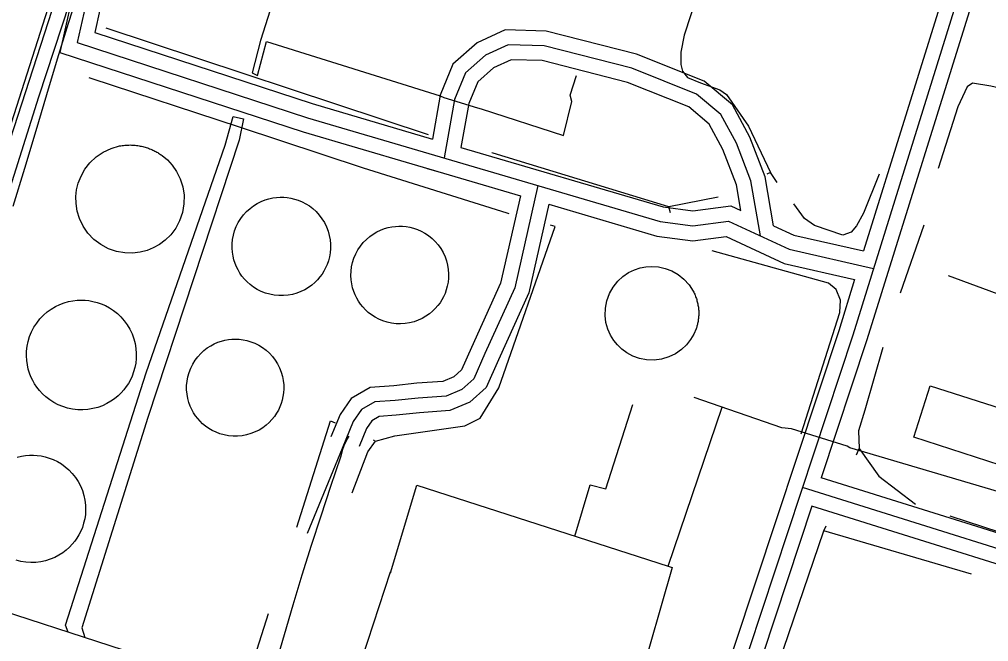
# Model space of a CAD drawing. Extents: x 3297772 to 3335630, y 634068 to 659439.
# Drawn here: x 3326948 to 3327928, y 641815 to 642444 of the extents above; entities that cross this region are included whole.
import ezdxf

# ---------------------------------------------------------------- set-up
doc = ezdxf.new("R2010")
doc.units = 0
for name, color, linetype in [('V-BLDG-OTLN', 7, 'Continuous'), ('V-DOMW-TANK', 7, 'Continuous'), ('V-RAIL-TRAK', 7, 'Continuous'), ('V-ROAD-CNTR', 7, 'Continuous'), ('V-TOPO-SHOR', 7, 'Continuous'), ('V-UTIL-LINE', 7, 'Continuous')]:
    doc.layers.add(name, color=color, linetype=linetype)

msp = doc.modelspace()

# ---------------------------------------------------------------- linework, layer by layer
at = {"layer": 'V-BLDG-OTLN'}
msp.add_lwpolyline([(3327940.13, 641993.12), (3327852.58, 642021.34), (3327869.4, 642073.52), (3327956.95, 642045.3)], close=True, dxfattribs=at)
at = {"layer": 'V-DOMW-TANK'}
for points in [[(3327083.11, 642311.95), (3327084.14, 642311.45), (3327085.17, 642310.95), (3327086.18, 642310.44), (3327087.13, 642309.88), (3327088.08, 642309.33), (3327089.03, 642308.78), (3327089.93, 642308.19), (3327090.81, 642307.59), (3327091.69, 642306.99), (3327092.56, 642306.4), (3327097.83, 642301.95), (3327102.78, 642296.53), (3327107.21, 642290.16), (3327110.84, 642282.86), (3327113.38, 642274.78), (3327114.68, 642266.18), (3327114.63, 642257.35), (3327113.12, 642248.64), (3327110.25, 642240.38), (3327106.25, 642232.84), (3327101.33, 642226.22), (3327095.73, 642220.7), (3327089.75, 642216.26), (3327083.64, 642212.83), (3327077.33, 642210.27), (3327070.33, 642208.48), (3327062.72, 642207.58), (3327054.68, 642207.77), (3327046.41, 642209.23), (3327038.24, 642212.08), (3327030.48, 642216.22), (3327023.42, 642221.56), (3327017.41, 642227.96), (3327012.57, 642235.07), (3327008.98, 642242.58), (3327006.63, 642250.21), (3327005.51, 642257.68), (3327005.38, 642264.8), (3327006.1, 642271.56), (3327007.75, 642278.46), (3327010.5, 642285.49), (3327014.39, 642292.43), (3327019.45, 642299.01), (3327025.72, 642304.91), (3327032.98, 642309.83), (3327040.99, 642313.58), (3327049.46, 642316.03), (3327050.81, 642316.23), (3327052.15, 642316.43), (3327053.5, 642316.63), (3327054.85, 642316.8), (3327056.18, 642316.88), (3327057.53, 642316.95), (3327058.87, 642317.03), (3327060.19, 642317.04), (3327061.51, 642316.99), (3327062.83, 642316.95), (3327064.15, 642316.91), (3327065.43, 642316.76), (3327066.71, 642316.61), (3327067.99, 642316.45), (3327069.26, 642316.28), (3327070.49, 642316.02), (3327071.72, 642315.77), (3327072.95, 642315.51), (3327074.15, 642315.2), (3327075.33, 642314.85), (3327076.49, 642314.51), (3327077.67, 642314.16), (3327078.78, 642313.74), (3327079.89, 642313.31), (3327080.99, 642312.88), (3327082.08, 642312.45)], [(3327215.51, 642264.16), (3327219.07, 642263.86), (3327222.73, 642263.28), (3327226.47, 642262.39), (3327230.26, 642261.16), (3327234.06, 642259.59), (3327237.81, 642257.64), (3327241.48, 642255.33), (3327245.01, 642252.64), (3327248.34, 642249.59), (3327251.42, 642246.2), (3327254.21, 642242.5), (3327256.65, 642238.54), (3327258.71, 642234.36), (3327260.37, 642230.02), (3327261.62, 642225.58), (3327262.43, 642221.09), (3327262.84, 642216.62), (3327262.84, 642212.22), (3327262.46, 642207.93), (3327261.74, 642203.8), (3327260.71, 642199.86), (3327259.42, 642196.15), (3327257.89, 642192.67), (3327256.17, 642189.43), (3327254.29, 642186.44), (3327252.15, 642183.52), (3327249.72, 642180.66), (3327246.97, 642177.91), (3327243.91, 642175.29), (3327240.55, 642172.86), (3327236.89, 642170.66), (3327232.96, 642168.74), (3327228.8, 642167.14), (3327224.43, 642165.91), (3327219.91, 642165.07), (3327215.29, 642164.64), (3327210.63, 642164.65), (3327205.99, 642165.1), (3327201.44, 642165.97), (3327197.02, 642167.25), (3327192.79, 642168.91), (3327188.8, 642170.91), (3327185.08, 642173.2), (3327181.66, 642175.75), (3327178.55, 642178.5), (3327175.76, 642181.4), (3327173.3, 642184.42), (3327171.15, 642187.5), (3327169.31, 642190.61), (3327167.73, 642193.77), (3327166.34, 642197.16), (3327165.16, 642200.77), (3327164.23, 642204.6), (3327163.59, 642208.62), (3327163.28, 642212.8), (3327163.33, 642217.1), (3327163.76, 642221.48), (3327164.6, 642225.89), (3327165.85, 642230.28), (3327167.53, 642234.58), (3327169.6, 642238.74), (3327172.07, 642242.69), (3327174.88, 642246.4), (3327178.02, 642249.8), (3327181.42, 642252.87), (3327185.03, 642255.58), (3327188.81, 642257.91), (3327192.68, 642259.86), (3327196.61, 642261.42), (3327200.54, 642262.62), (3327204.43, 642263.47), (3327208.24, 642263.99), (3327211.95, 642264.21)], [(3327295.9, 642218.25), (3327299.06, 642221.51), (3327302.46, 642224.43), (3327306.04, 642226.98), (3327309.75, 642229.16), (3327313.54, 642230.96), (3327317.35, 642232.4), (3327321.15, 642233.49), (3327324.89, 642234.25), (3327328.54, 642234.71), (3327332.07, 642234.89), (3327335.61, 642234.83), (3327339.27, 642234.49), (3327343.03, 642233.85), (3327346.86, 642232.88), (3327350.72, 642231.57), (3327354.56, 642229.89), (3327358.34, 642227.83), (3327362.01, 642225.4), (3327365.5, 642222.6), (3327368.77, 642219.45), (3327371.77, 642215.97), (3327374.44, 642212.21), (3327376.76, 642208.2), (3327378.68, 642204.02), (3327380.2, 642199.7), (3327381.3, 642195.31), (3327381.98, 642190.91), (3327382.27, 642186.55), (3327382.18, 642182.29), (3327381.73, 642178.16), (3327380.97, 642174.2), (3327379.93, 642170.43), (3327378.64, 642166.89), (3327377.15, 642163.58), (3327375.49, 642160.49), (3327373.56, 642157.47), (3327371.33, 642154.48), (3327368.79, 642151.57), (3327365.94, 642148.79), (3327362.77, 642146.16), (3327359.29, 642143.75), (3327355.53, 642141.59), (3327351.51, 642139.74), (3327347.27, 642138.24), (3327342.85, 642137.11), (3327338.3, 642136.4), (3327333.69, 642136.1), (3327329.07, 642136.24), (3327324.5, 642136.81), (3327320.05, 642137.79), (3327315.76, 642139.16), (3327311.68, 642140.87), (3327307.85, 642142.91), (3327304.3, 642145.2), (3327301.04, 642147.72), (3327298.1, 642150.42), (3327295.46, 642153.24), (3327293.14, 642156.15), (3327291.12, 642159.11), (3327289.35, 642162.14), (3327287.75, 642165.4), (3327286.35, 642168.9), (3327285.18, 642172.63), (3327284.29, 642176.56), (3327283.71, 642180.68), (3327283.48, 642184.94), (3327283.62, 642189.3), (3327284.17, 642193.72), (3327285.12, 642198.14), (3327286.5, 642202.51), (3327288.28, 642206.76), (3327290.47, 642210.83), (3327293.02, 642214.68)], [(3327634.79, 642140.35), (3327634.64, 642139.38), (3327634.5, 642138.39), (3327634.32, 642137.44), (3327634.1, 642136.51), (3327633.89, 642135.58), (3327633.67, 642134.65), (3327633.42, 642133.76), (3327633.15, 642132.88), (3327632.88, 642132), (3327632.6, 642131.13), (3327630.26, 642125.64), (3327627.05, 642120.16), (3327622.91, 642114.89), (3327617.8, 642110.03), (3327611.76, 642105.87), (3327604.98, 642102.6), (3327597.67, 642100.4), (3327590.08, 642099.43), (3327582.52, 642099.7), (3327575.27, 642101.09), (3327568.54, 642103.47), (3327562.55, 642106.7), (3327557.36, 642110.51), (3327552.97, 642114.69), (3327549.25, 642119.26), (3327545.98, 642124.59), (3327543.31, 642130.65), (3327541.41, 642137.35), (3327540.52, 642144.56), (3327540.79, 642152.04), (3327542.24, 642159.52), (3327544.86, 642166.71), (3327548.62, 642173.31), (3327553.27, 642179.11), (3327558.57, 642183.99), (3327564.28, 642187.88), (3327570.17, 642190.71), (3327576.02, 642192.63), (3327581.79, 642193.75), (3327587.92, 642194.15), (3327594.44, 642193.66), (3327601.17, 642192.21), (3327607.9, 642189.7), (3327614.36, 642186.02), (3327620.28, 642181.26), (3327625.42, 642175.6), (3327629.6, 642169.22), (3327630.11, 642168.16), (3327630.62, 642167.09), (3327631.13, 642166.03), (3327631.6, 642164.96), (3327632.01, 642163.87), (3327632.42, 642162.78), (3327632.82, 642161.7), (3327633.16, 642160.6), (3327633.46, 642159.5), (3327633.76, 642158.4), (3327634.06, 642157.3), (3327634.27, 642156.2), (3327634.47, 642155.1), (3327634.67, 642154), (3327634.85, 642152.91), (3327634.95, 642151.83), (3327635.05, 642150.74), (3327635.15, 642149.66), (3327635.2, 642148.59), (3327635.21, 642147.53), (3327635.22, 642146.47), (3327635.23, 642145.42), (3327635.17, 642144.39), (3327635.1, 642143.37), (3327635.02, 642142.35), (3327634.94, 642141.33)], [(3327014.6, 642159.97), (3327018.56, 642159.56), (3327022.63, 642158.84), (3327026.78, 642157.77), (3327030.98, 642156.33), (3327035.18, 642154.5), (3327039.33, 642152.26), (3327043.37, 642149.6), (3327047.25, 642146.53), (3327050.89, 642143.06), (3327054.26, 642139.22), (3327057.29, 642135.05), (3327059.93, 642130.58), (3327062.15, 642125.88), (3327063.92, 642121.01), (3327065.21, 642116.04), (3327066.03, 642111.02), (3327066.39, 642106.02), (3327066.3, 642101.12), (3327065.8, 642096.34), (3327064.91, 642091.76), (3327063.68, 642087.39), (3327062.16, 642083.27), (3327060.39, 642079.43), (3327058.41, 642075.86), (3327056.25, 642072.56), (3327053.81, 642069.35), (3327051.04, 642066.21), (3327047.92, 642063.19), (3327044.46, 642060.34), (3327040.66, 642057.7), (3327036.54, 642055.32), (3327032.12, 642053.26), (3327027.45, 642051.56), (3327022.55, 642050.27), (3327017.5, 642049.43), (3327012.34, 642049.05), (3327007.15, 642049.16), (3327001.99, 642049.75), (3326996.93, 642050.81), (3326992.03, 642052.33), (3326987.35, 642054.26), (3326982.94, 642056.57), (3326978.84, 642059.2), (3326975.08, 642062.11), (3326971.67, 642065.23), (3326968.62, 642068.53), (3326965.94, 642071.94), (3326963.6, 642075.42), (3326961.62, 642078.92), (3326959.92, 642082.48), (3326958.44, 642086.28), (3326957.19, 642090.33), (3326956.24, 642094.62), (3326955.61, 642099.11), (3326955.35, 642103.77), (3326955.48, 642108.57), (3326956.05, 642113.45), (3326957.08, 642118.35), (3326958.56, 642123.21), (3326960.51, 642127.97), (3326962.91, 642132.56), (3326965.74, 642136.92), (3326968.96, 642140.99), (3326972.52, 642144.72), (3326976.37, 642148.08), (3326980.45, 642151.02), (3326984.7, 642153.55), (3326989.06, 642155.64), (3326993.48, 642157.3), (3326997.88, 642158.56), (3327002.23, 642159.42), (3327006.49, 642159.92), (3327010.62, 642160.1)], [(3327125.86, 642099.25), (3327128.58, 642102.86), (3327131.57, 642106.16), (3327134.79, 642109.13), (3327138.18, 642111.73), (3327141.7, 642113.99), (3327145.28, 642115.88), (3327148.89, 642117.43), (3327152.48, 642118.65), (3327156.03, 642119.56), (3327159.5, 642120.18), (3327163, 642120.55), (3327166.66, 642120.67), (3327170.45, 642120.51), (3327174.35, 642120.03), (3327178.32, 642119.21), (3327182.32, 642118.04), (3327186.31, 642116.48), (3327190.23, 642114.53), (3327194.02, 642112.2), (3327197.65, 642109.49), (3327201.03, 642106.44), (3327204.14, 642103.05), (3327206.92, 642099.39), (3327209.34, 642095.5), (3327211.38, 642091.42), (3327213.01, 642087.23), (3327214.24, 642082.97), (3327215.06, 642078.7), (3327215.5, 642074.48), (3327215.58, 642070.35), (3327215.32, 642066.34), (3327214.75, 642062.5), (3327213.92, 642058.84), (3327212.87, 642055.38), (3327211.6, 642052.13), (3327210.08, 642048.91), (3327208.25, 642045.69), (3327206.11, 642042.5), (3327203.63, 642039.39), (3327200.83, 642036.41), (3327197.7, 642033.59), (3327194.25, 642031), (3327190.52, 642028.67), (3327186.52, 642026.66), (3327182.29, 642024.99), (3327177.9, 642023.72), (3327173.38, 642022.86), (3327168.8, 642022.43), (3327164.23, 642022.42), (3327159.71, 642022.83), (3327155.3, 642023.64), (3327151.06, 642024.83), (3327147.03, 642026.36), (3327143.24, 642028.19), (3327139.71, 642030.27), (3327136.47, 642032.56), (3327133.52, 642035.02), (3327130.86, 642037.6), (3327128.49, 642040.28), (3327126.37, 642043.05), (3327124.39, 642046.07), (3327122.57, 642049.35), (3327120.96, 642052.88), (3327119.59, 642056.65), (3327118.5, 642060.64), (3327117.75, 642064.82), (3327117.34, 642069.15), (3327117.33, 642073.58), (3327117.72, 642078.06), (3327118.54, 642082.54), (3327119.77, 642086.96), (3327121.42, 642091.25), (3327123.46, 642095.37)]]:
    msp.add_lwpolyline(points, close=True, dxfattribs=at)
msp.add_lwpolyline([(3326945.93, 642001.07), (3326950.19, 642002.11), (3326954.38, 642002.78), (3326958.46, 642003.12), (3326962.4, 642003.15), (3326966.25, 642002.9), (3326970.2, 642002.37), (3326974.25, 642001.5), (3326978.37, 642000.28), (3326982.5, 641998.68), (3326986.61, 641996.69), (3326990.64, 641994.29), (3326994.54, 641991.48), (3326998.24, 641988.28), (3327001.69, 641984.69), (3327004.83, 641980.77), (3327007.61, 641976.53), (3327009.99, 641972.04), (3327011.93, 641967.36), (3327013.43, 641962.54), (3327014.46, 641957.66), (3327015.04, 641952.77), (3327015.17, 641947.94), (3327014.88, 641943.22), (3327014.21, 641938.66), (3327013.18, 641934.3), (3327011.85, 641930.17), (3327010.26, 641926.29), (3327008.44, 641922.68), (3327006.44, 641919.34), (3327004.21, 641916.16), (3327001.66, 641913.02), (3326998.77, 641909.98), (3326995.54, 641907.08), (3326991.98, 641904.37), (3326988.09, 641901.89), (3326983.9, 641899.7), (3326979.43, 641897.85), (3326974.73, 641896.38), (3326969.85, 641895.33), (3326964.85, 641894.72), (3326959.78, 641894.59), (3326954.71, 641894.93), (3326949.71, 641895.74), (3326944.84, 641897)], dxfattribs=at)
at = {"layer": 'V-RAIL-TRAK'}
for points in [[(3326519.26, 641131.07), (3326528.18, 641147.55), (3326536.91, 641164.11), (3326545.48, 641180.77), (3326553.86, 641197.52), (3326562.06, 641214.36), (3326570.09, 641231.29), (3326577.94, 641248.29), (3326586.16, 641267.14), (3326594.55, 641285.92), (3326603.11, 641304.61), (3326611.84, 641323.23), (3326620.75, 641341.76), (3326629.83, 641360.21), (3326638.1, 641379.58), (3326646.2, 641399.02), (3326654.12, 641418.54), (3326661.86, 641438.14), (3326669.43, 641457.8), (3326689.58, 641515.69), (3326817.85, 641957.6), (3327080.85, 642779.6)], [(3326942.04, 642255.18), (3326953.68, 642293.48), (3326965.1, 642331.85), (3326975.82, 642368.02), (3326986.73, 642404.14), (3326997.85, 642440.2), (3327009.16, 642476.19), (3327020.67, 642512.12), (3327032.39, 642547.99), (3327044.29, 642583.79), (3327056.4, 642619.52), (3327070.27, 642663.07), (3327084.15, 642706.6), (3327098.03, 642750.15)]]:
    msp.add_lwpolyline(points, dxfattribs=at)
at = {"layer": 'V-ROAD-CNTR'}
for points in [[(3328694.36, 644857.13), (3328690.85, 644798.4), (3328687.79, 644757.57), (3328662.98, 644695), (3328605.69, 644578.86), (3328558.75, 644483.14), (3328516.76, 644383.78), (3328495.78, 644316.99), (3328466.84, 644237.73), (3328402.4, 644044.16), (3328341.41, 643836.65), (3328242.96, 643536.84), (3328145.42, 643235.82), (3328034.81, 642886.62), (3327904.43, 642489.19), (3327791.03, 642124.54), (3327685.79, 641806.13), (3327495.89, 641213.17), (3327347.61, 640740.14)], [(3327112.42, 642791.72), (3327077.29, 642694), (3327000.64, 642461.79), (3326989.14, 642410.7)], [(3327126.54, 642786.64), (3327091.47, 642689.11), (3327015.11, 642457.79), (3327006.77, 642420.72)], [(3327140.65, 642781.57), (3327105.65, 642684.23), (3327029.58, 642453.78), (3327024.4, 642430.73)], [(3327076.93, 642750.17), (3326757.85, 641764.6), (3326640.13, 641384.53)], [(3326431, 640957.98), (3326589.19, 641280.36), (3326620.73, 641341.3), (3326705.79, 641528.53), (3326762.91, 641715.55), (3326967.7, 642365.76), (3327092.95, 642746.82)], [(3327935.54, 642632.13), (3327890.14, 642493.76), (3327801.85, 642209.84)], [(3327963.8, 642622.05), (3327918.72, 642484.63), (3327805.31, 642119.96), (3327759.13, 641980.24)], [(3327024.4, 642430.73), (3327244.11, 642358.92), (3327365.83, 642323.08)], [(3327710.98, 642235.28), (3327702.45, 642284.77), (3327686.99, 642325.06), (3327669.52, 642357.52), (3327640.61, 642381.63), (3327572.34, 642408.9), (3327481.07, 642432.28), (3327439.43, 642433.51), (3327411.28, 642420.55), (3327386.7, 642398.88), (3327373.63, 642367.46), (3327365.83, 642323.08)], [(3327006.77, 642420.72), (3327239.66, 642344.59), (3327596.09, 642239.63), (3327629.22, 642235.17), (3327665.18, 642240.02), (3327726.55, 642211.51), (3327812.05, 642192.15)], [(3327697.53, 642224.99), (3327687.92, 642280.77), (3327673.33, 642318.79), (3327657.69, 642347.86), (3327632.83, 642368.59), (3327567.68, 642394.61), (3327478.96, 642417.33), (3327442.51, 642418.41), (3327419.55, 642407.84), (3327399.22, 642389.92), (3327388.12, 642363.23), (3327377.69, 642303.95), (3327379.58, 642303.39)], [(3326989.14, 642410.7), (3327235.21, 642330.27), (3327454.81, 642265.6)], [(3327677.89, 642250.66), (3327673.39, 642276.77), (3327659.67, 642312.53), (3327645.86, 642338.2), (3327625.05, 642355.54), (3327563.02, 642380.32), (3327476.85, 642402.39), (3327445.58, 642403.31), (3327427.82, 642395.14), (3327411.74, 642380.96), (3327402.61, 642359), (3327394.79, 642314.55)], [(3327394.79, 642314.55), (3327599.23, 642254.34), (3327629.22, 642250.31), (3327667.53, 642255.47), (3327677.89, 642250.66)], [(3327360.6, 642293.34), (3327373.72, 642289.48)], [(3327472.54, 642276.01), (3327449.1, 642172.37), (3327418.95, 642105.96), (3327407.73, 642080.61), (3327395.62, 642069.67), (3327379.91, 642063.07), (3327351.52, 642060.97), (3327328.06, 642058.56), (3327307.5, 642057.07), (3327294.03, 642049.37), (3327285.84, 642037.34), (3327274.75, 642010.09), (3327239.26, 641923.85)], [(3327454.81, 642265.6), (3327434.81, 642177.17), (3327405.26, 642112.09), (3327395.31, 642089.6), (3327387.47, 642082.52), (3327376.36, 642077.85), (3327350.2, 642075.91), (3327326.75, 642073.5), (3327303.02, 642071.78), (3327283.58, 642060.67), (3327272.55, 642044.47), (3327263.29, 642021.73)], [(3327483.64, 642257.11), (3327463.4, 642167.56), (3327432.64, 642099.82), (3327420.16, 642071.61), (3327403.78, 642056.83), (3327383.46, 642048.3), (3327352.84, 642046.02), (3327329.37, 642043.61), (3327311.98, 642042.35), (3327304.48, 642038.06), (3327299.13, 642030.22), (3327291.73, 642012.03)], [(3327483.64, 642257.11), (3327592.95, 642224.92), (3327629.22, 642220.04), (3327662.84, 642224.57), (3327721.68, 642197.23), (3327792.91, 642181.11)], [(3327710.98, 642235.28), (3327731.42, 642225.78), (3327801.85, 642209.84)], [(3327792.91, 642181.11), (3327776.74, 642129.12), (3327671.52, 641810.77), (3327566.91, 641484.12)], [(3327281.34, 642022.53), (3327279.7, 642019.64), (3327277.94, 642016.11), (3327276.36, 642012.5), (3327274.97, 642008.8), (3327273.78, 642005.04), (3327272.8, 642001.22), (3327262.73, 641971.45), (3327252.89, 641941.59), (3327243.27, 641911.67), (3327233.89, 641881.68), (3327224.73, 641851.61), (3327215.8, 641821.48), (3327207.11, 641791.28), (3327196.23, 641758.94), (3327185.59, 641726.53), (3327175.19, 641694.03), (3327165.03, 641661.47), (3327155.11, 641628.83), (3327150.89, 641614.55)], [(3328221.57, 641831.97), (3328080.21, 641879.69), (3327759.13, 641980.24)], [(3328588.61, 641692.97), (3328405.88, 641753.9), (3328075.57, 641865.43), (3327740.11, 641970.48)], [(3327749.71, 641951.75), (3327700.05, 641801.49), (3327629.91, 641582.47)], [(3328569.68, 641683.47), (3328401.11, 641739.68), (3328070.92, 641851.16), (3327749.72, 641951.75)]]:
    msp.add_lwpolyline(points, dxfattribs=at)
at = {"layer": 'V-TOPO-SHOR'}
for p, q in [((3327361.95, 642327.47), (3327036, 642435.31)), ((3327714.61, 642279.19), (3327707.72, 642289.33)), ((3327606.59, 642248.31), (3327605.09, 642254.53)), ((3327862.9, 642235.89), (3327839.06, 642167.09)), ((3327228.68, 641930.52), (3327262.92, 642038)), ((3327262.92, 642038), (3327267.66, 642035.86)), ((3327306.06, 642018.56), (3327308.49, 642017.46)), ((3327794.6, 642003.42), (3327797.43, 642010.06)), ((3327714.94, 641789.02), (3327761.84, 641926.63)), ((3327171.35, 641751.91), (3327200.03, 641843.16))]:
    msp.add_line(p, q, dxfattribs=at)
for points in [[(3327634.04, 642469.81), (3327620.51, 642428.06), (3327617.26, 642411.03), (3327617.16, 642398.63), (3327618.65, 642391.64), (3327624.02, 642385.39), (3327637.16, 642379.85), (3327656.48, 642372.71), (3327663.42, 642368), (3327685.63, 642336.03), (3327707.72, 642289.33), (3327703.98, 642287.55)], [(3327443.62, 642247.55), (3327441.45, 642248.15), (3327296.08, 642293.56), (3327170.83, 642334.93), (3327020.84, 642384.26), (3327018.7, 642384.9)], [(3327982.6, 642364.36), (3327930.76, 642376.43), (3327912.18, 642379.68), (3327906.72, 642375.85), (3327897.25, 642355.78), (3327877.34, 642293.14)], [(3327654.79, 642264.19), (3327605.09, 642254.53), (3327427.23, 642308.74), (3327426.09, 642309.07)], [(3327817.8, 642287.62), (3327801.96, 642248.22), (3327794.87, 642235.1), (3327789.39, 642228.94), (3327780.84, 642225.91), (3327752.23, 642235.46), (3327742.21, 642242.52), (3327731.49, 642257.34)], [(3327284.79, 641964.94), (3327300.64, 642006.67), (3327308.49, 642017.46), (3327327.91, 642022.72), (3327398.55, 642032.98), (3327414.12, 642040.6), (3327432.99, 642071.46), (3327490.18, 642234.56), (3327485.27, 642235.93)], [(3327738.83, 642024.69), (3327777.85, 642147.63), (3327778.73, 642160.03), (3327774.17, 642170.92), (3327766.47, 642177.19), (3327648.91, 642209.97)], [(3327821.55, 642112.2), (3327803.18, 642048.78), (3327796.81, 642027.9), (3327797.43, 642010.06), (3327817.35, 641981.98), (3327854.33, 641953.76)], [(3327889.12, 641941.84), (3328005.86, 641903.64), (3328076.25, 641883.67)], [(3327911.1, 641882.73), (3327761.84, 641926.63), (3327764.04, 641931.78)]]:
    msp.add_lwpolyline(points, dxfattribs=at)
at = {"layer": 'V-UTIL-LINE'}
msp.add_line((3327604.31, 641890.85), (3327658.92, 642051.87), dxfattribs=at)
for points in [[(3327299.93, 642761.76), (3327191.92, 642422.73), (3327183.48, 642390.16)], [(3327183.48, 642390.16), (3327188.9, 642387.4), (3327198.25, 642421.77), (3327373.66, 642366.81), (3327377.27, 642364.96), (3327411.63, 642354.7), (3327415.25, 642353.77), (3327498.42, 642326.78), (3327506.87, 642361.16), (3327505.11, 642367.51), (3327511.62, 642387.4)], [(3326997.45, 641824.13), (3326994.8, 641831.14), (3327076.53, 642086.67), (3327156.26, 642316.91), (3327164.27, 642345.96), (3327174.94, 642343.58)], [(3327174.94, 642343.58), (3327170.48, 642321.88), (3327078.06, 642041.21), (3327011.44, 641828.64), (3327014.5, 641818.59)], [(3328072.31, 642193.93), (3328071.32, 642183.97), (3328044.34, 642102.61), (3328038.83, 642093.59), (3327994.1, 641949.83), (3327946.18, 641963.83), (3327939.85, 641965.69), (3327787.93, 642010.49), (3327785.22, 642012.32), (3327729.17, 642030.02), (3327719.21, 642031.01), (3327630.63, 642061.67)], [(3327954.75, 642197.76), (3327953.04, 642196.07), (3327944.28, 642163.88), (3327887.85, 642184.73)], [(3327509.76, 641921.35), (3327525.48, 641973.3), (3327541.29, 641969.2), (3327568.61, 642054.45)], [(3327274.67, 641734.56), (3327277.58, 641744.72), (3327323.48, 641885.29), (3327323.48, 641884.16), (3327350.26, 641972.81), (3327604.31, 641890.85), (3327608.26, 641889.69), (3327540.14, 641652.1)], [(3327676.16, 641604.54), (3327627.61, 641620.8), (3327620.87, 641626.52), (3327546.35, 641650.92), (3327540.14, 641652.1), (3327221.7, 641751.01), (3327217.19, 641752.75), (3326930.97, 641845.73), (3326754.93, 641308.31), (3326756, 641300.94), (3326727.01, 641219.67), (3326791.92, 641197.05), (3326807.6, 641243.9)]]:
    msp.add_lwpolyline(points, dxfattribs=at)

doc.saveas('drawing.dxf')
